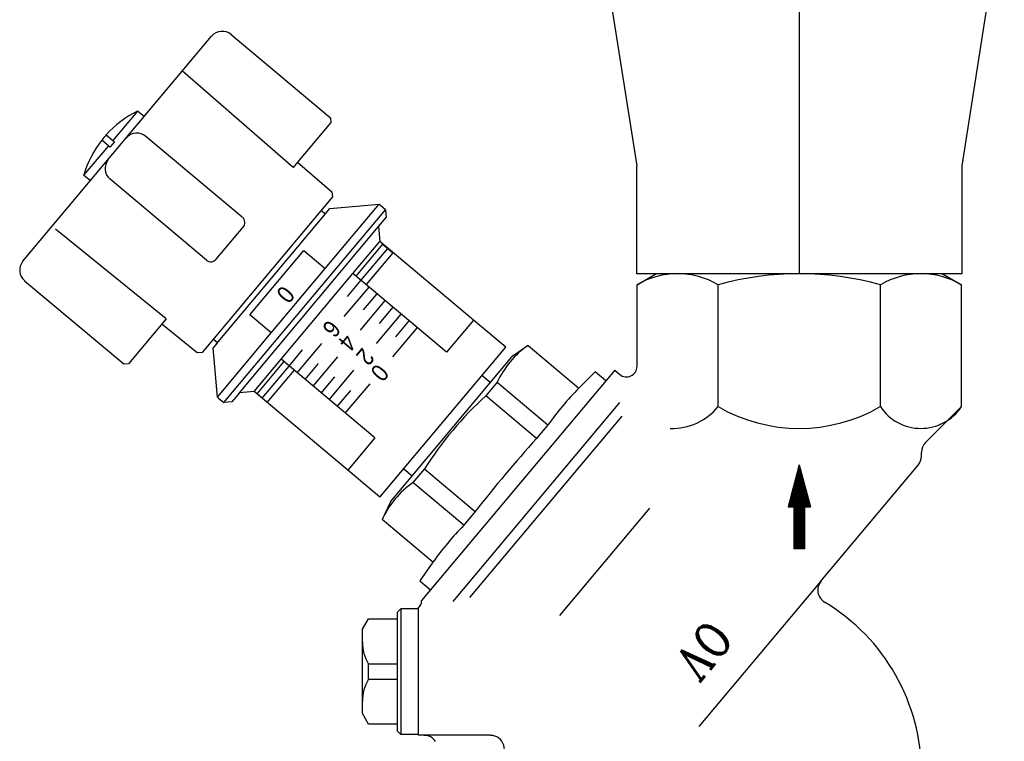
# Model space of a CAD drawing. Extents: x -7228 to 74941, y -112898 to 85621.
# Tile 621 of 635: x 53315 to 53333, y 84029 to 84042. Entities that reach past the tile are written whole.
import ezdxf
from ezdxf.enums import TextEntityAlignment as Align

# ---------------------------------------------------------------- set-up
doc = ezdxf.new("R2010")
doc.units = 0
doc.layers.add('Ins-co', color=2, linetype='CONTINUOUS')
doc.layers.add('Ins-wod', color=4, linetype='CONTINUOUS')
doc.styles.add('COMPLEX', font='complex')
doc.styles.add('CP_ATTR', font='ROMANS.SHX')

# ---------------------------------------------------------------- blocks, each defined once
blk = doc.blocks.new('_jgsjhjfhhfdf')
at = {"layer": 'Ins-wod'}
for p, q in [((-72.266, -212.38), (-71.476, -217.38)), ((-68.461, -212.38), (-68.461, -217.38)), ((-64.656, -212.38), (-65.446, -217.38)), ((-82.866, -219.149), (-79.364, -214.976)), ((-78.999, -214.944), (-77.161, -216.487)), ((-77.851, -217.41), (-79.907, -215.623)), ((-80.739, -216.363), (-81.197, -216.909)), ((-80.615, -216.467), (-80.739, -216.363)), ((-77.161, -216.487), (-77.153, -216.578)), ((-77.153, -216.578), (-77.768, -217.311)), ((-81.321, -216.805), (-81.197, -216.909)), ((-78.795, -218.333), (-80.583, -216.832)), ((-81.281, -217.008), (-81.739, -217.555)), ((-81.281, -217.008), (-81.404, -216.905)), ((-81.251, -217.033), (-81.281, -217.008)), ((-81.168, -216.934), (-81.251, -217.033)), ((-81.197, -216.909), (-81.168, -216.934)), ((-77.768, -217.311), (-77.851, -217.41)), ((-77.768, -217.311), (-77.132, -217.864)), ((-71.476, -219.38), (-71.476, -217.38)), ((-68.461, -217.38), (-68.461, -219.38)), ((-65.446, -217.38), (-65.446, -219.38)), ((-81.615, -217.659), (-81.739, -217.555)), ((-79.462, -219.128), (-81.25, -217.627)), ((-77.124, -217.956), (-79.542, -220.838)), ((-77.132, -217.864), (-77.124, -217.956)), ((-77.257, -219.285), (-76.256, -218.092)), ((-77.17, -218.172), (-76.256, -218.092)), ((-76.256, -218.092), (-76.236, -218.109)), ((-76.137, -218.192), (-76.236, -218.109)), ((-79.275, -220.681), (-77.253, -218.272)), ((-79.138, -221.769), (-76.137, -218.192)), ((-77.333, -218.205), (-77.253, -218.272)), ((-77.253, -218.272), (-77.17, -218.172)), ((-76.137, -218.192), (-76.124, -218.339)), ((-79.279, -219.112), (-78.779, -218.515)), ((-78.85, -221.587), (-76.266, -218.507)), ((-76.266, -218.507), (-76.124, -218.339)), ((-76.266, -218.507), (-76.242, -218.781)), ((-80.206, -220.217), (-82.262, -218.551)), ((-76.742, -219.378), (-76.242, -218.781)), ((-76.192, -218.832), (-76.688, -219.423)), ((-74.503, -220.24), (-76.242, -218.781)), ((-76.192, -218.832), (-76.097, -218.912)), ((-78.655, -220.143), (-77.654, -218.951)), ((-77.654, -218.951), (-77.257, -219.285)), ((-76.593, -219.503), (-76.097, -218.912)), ((-76.003, -218.991), (-76.499, -219.582)), ((-76.097, -218.912), (-76.003, -218.991)), ((-78.257, -220.477), (-77.257, -219.285)), ((-78.076, -220.967), (-76.742, -219.378)), ((-75.55, -220.378), (-76.742, -219.378)), ((-65.446, -219.38), (-71.476, -219.38)), ((-71.471, -219.583), (-71.12, -219.38)), ((-65.802, -219.38), (-71.12, -219.38)), ((-65.802, -219.38), (-65.451, -219.583)), ((-80.996, -221.057), (-82.834, -219.515)), ((-76.843, -219.801), (-76.593, -219.503)), ((-71.471, -219.583), (-71.471, -219.583)), ((-71.471, -221.098), (-71.471, -219.583)), ((-69.966, -221.845), (-69.966, -219.583)), ((-66.956, -219.583), (-66.956, -221.845)), ((-65.451, -221.845), (-65.451, -219.583)), ((-76.903, -220.174), (-76.444, -219.628)), ((-76.545, -220.051), (-76.295, -219.753)), ((-76.605, -220.424), (-76.146, -219.878)), ((-78.257, -220.477), (-78.655, -220.143)), ((-76.307, -220.674), (-75.848, -220.128)), ((-76.247, -220.301), (-75.997, -220.003)), ((-80.206, -220.217), (-80.904, -221.049)), ((-79.634, -220.847), (-80.289, -220.316)), ((-75.949, -220.551), (-75.699, -220.253)), ((-74.503, -220.24), (-75.004, -220.837)), ((-73.907, -220.741), (-74.503, -220.24)), ((-79.258, -221.669), (-78.257, -220.477)), ((-75.55, -220.378), (-76.009, -220.924)), ((-75.004, -220.837), (-75.55, -220.378)), ((-79.275, -220.681), (-79.337, -220.755)), ((-79.334, -220.589), (-79.254, -220.656)), ((-79.254, -220.656), (-79.275, -220.681)), ((-77.778, -221.217), (-77.32, -220.671)), ((-73.492, -220.708), (-73.789, -220.916)), ((-73.492, -220.708), (-72.549, -221.499)), ((-79.542, -220.838), (-79.634, -220.847)), ((-79.258, -221.669), (-79.337, -220.755)), ((-77.927, -221.092), (-77.677, -220.794)), ((-76.242, -223.523), (-73.907, -220.741)), ((-80.904, -221.049), (-80.996, -221.057)), ((-78.576, -221.563), (-78.076, -220.967)), ((-78.522, -221.609), (-78.022, -221.013)), ((-76.337, -222.426), (-78.076, -220.967)), ((-77.629, -221.342), (-77.379, -221.044)), ((-77.48, -221.467), (-77.022, -220.921)), ((-76.048, -223.608), (-73.789, -220.916)), ((-78.427, -221.688), (-77.927, -221.092)), ((-78.333, -221.768), (-77.833, -221.172)), ((-77.182, -221.718), (-76.723, -221.171)), ((-71.885, -221.168), (-75.469, -225.44)), ((-72.25, -221.2), (-72.549, -221.499)), ((-72.051, -221.367), (-72.25, -221.2)), ((-71.885, -221.168), (-71.791, -221.247)), ((-77.331, -221.593), (-77.081, -221.294)), ((-76.884, -221.968), (-76.425, -221.421)), ((-74.194, -221.398), (-74.349, -221.267)), ((-74.066, -221.392), (-74.278, -221.645)), ((-74.066, -221.392), (-73.123, -222.183)), ((-78.85, -221.587), (-78.992, -221.756)), ((-78.576, -221.563), (-78.85, -221.587)), ((-76.838, -223.022), (-78.576, -221.563)), ((-78.427, -221.688), (-78.522, -221.609)), ((-77.033, -221.843), (-76.783, -221.545)), ((-79.238, -221.686), (-79.258, -221.669)), ((-79.238, -221.686), (-79.138, -221.769)), ((-78.992, -221.756), (-79.138, -221.769)), ((-78.333, -221.768), (-78.427, -221.688)), ((-71.795, -221.767), (-74.891, -225.457)), ((-73.335, -222.436), (-74.278, -221.645)), ((-66.115, -222.509), (-65.451, -221.845)), ((-71.753, -222.02), (-74.577, -225.385)), ((-73.123, -222.183), (-73.335, -222.436)), ((-76.337, -222.426), (-76.838, -223.022)), ((-66.191, -222.763), (-66.191, -222.693)), ((-76.242, -223.523), (-76.838, -223.022)), ((-75.8, -222.996), (-75.644, -223.126)), ((-75.415, -223), (-75.628, -223.253)), ((-75.415, -223), (-74.472, -223.791)), ((-68.461, -222.924), (-68.669, -223.702)), ((-68.529, -223.178), (-68.422, -223.071)), ((-68.522, -223.153), (-68.425, -223.056)), ((-68.516, -223.128), (-68.429, -223.042)), ((-68.509, -223.103), (-68.433, -223.027)), ((-68.502, -223.078), (-68.437, -223.013)), ((-68.495, -223.053), (-68.441, -222.998)), ((-68.489, -223.028), (-68.445, -222.984)), ((-68.482, -223.003), (-68.449, -222.97)), ((-68.475, -222.978), (-68.453, -222.955)), ((-68.469, -222.953), (-68.456, -222.941)), ((-68.462, -222.928), (-68.46, -222.926)), ((-68.461, -222.924), (-68.252, -223.702)), ((-68.057, -225.08), (-66.252, -222.93)), ((-74.685, -224.044), (-75.628, -223.253)), ((-68.616, -223.504), (-68.371, -223.259)), ((-68.61, -223.479), (-68.375, -223.244)), ((-68.603, -223.454), (-68.379, -223.23)), ((-68.596, -223.429), (-68.383, -223.215)), ((-68.589, -223.404), (-68.387, -223.201)), ((-68.583, -223.379), (-68.391, -223.187)), ((-68.576, -223.354), (-68.394, -223.172)), ((-68.569, -223.329), (-68.398, -223.158)), ((-68.563, -223.304), (-68.402, -223.143)), ((-68.556, -223.278), (-68.406, -223.129)), ((-68.549, -223.253), (-68.41, -223.114)), ((-68.542, -223.228), (-68.414, -223.1)), ((-68.536, -223.203), (-68.418, -223.085)), ((-68.668, -223.702), (-68.34, -223.375)), ((-68.663, -223.679), (-68.344, -223.36)), ((-68.657, -223.654), (-68.348, -223.346)), ((-68.65, -223.629), (-68.352, -223.331)), ((-68.649, -223.702), (-68.336, -223.389)), ((-68.643, -223.604), (-68.356, -223.317)), ((-68.636, -223.579), (-68.36, -223.302)), ((-68.631, -223.702), (-68.332, -223.404)), ((-68.63, -223.554), (-68.363, -223.288)), ((-68.623, -223.529), (-68.367, -223.273)), ((-68.613, -223.702), (-68.329, -223.418)), ((-68.594, -223.702), (-68.325, -223.432)), ((-68.576, -223.702), (-68.321, -223.447)), ((-76.048, -223.608), (-76.202, -223.937)), ((-68.558, -223.703), (-68.317, -223.461)), ((-68.558, -223.721), (-68.313, -223.476)), ((-68.558, -223.739), (-68.309, -223.49)), ((-68.558, -223.758), (-68.305, -223.505)), ((-68.558, -223.776), (-68.301, -223.519)), ((-68.558, -223.794), (-68.298, -223.534)), ((-68.558, -223.813), (-68.294, -223.548)), ((-68.558, -223.831), (-68.29, -223.563)), ((-68.558, -223.849), (-68.286, -223.577)), ((-68.558, -223.868), (-68.282, -223.592)), ((-68.558, -223.886), (-68.278, -223.606)), ((-68.356, -223.702), (-68.274, -223.62)), ((-74.472, -223.791), (-74.685, -224.044)), ((-71.237, -223.725), (-72.908, -225.717)), ((-68.669, -223.702), (-68.558, -223.702)), ((-68.558, -223.702), (-68.558, -224.48)), ((-68.558, -223.904), (-68.364, -223.71)), ((-68.558, -223.923), (-68.364, -223.728)), ((-68.558, -223.941), (-68.364, -223.747)), ((-68.558, -223.959), (-68.364, -223.765)), ((-68.558, -223.978), (-68.364, -223.783)), ((-68.558, -223.996), (-68.364, -223.802)), ((-68.364, -223.702), (-68.252, -223.702)), ((-68.364, -223.702), (-68.364, -224.48)), ((-68.338, -223.702), (-68.27, -223.635)), ((-68.319, -223.702), (-68.267, -223.649)), ((-68.301, -223.702), (-68.263, -223.664)), ((-68.283, -223.702), (-68.259, -223.678)), ((-68.264, -223.702), (-68.255, -223.693)), ((-75.259, -224.728), (-76.202, -223.937)), ((-68.558, -224.014), (-68.364, -223.82)), ((-68.558, -224.033), (-68.364, -223.838)), ((-68.558, -224.051), (-68.364, -223.857)), ((-68.558, -224.069), (-68.364, -223.875)), ((-68.558, -224.088), (-68.364, -223.893)), ((-68.558, -224.106), (-68.364, -223.912)), ((-68.558, -224.124), (-68.364, -223.93)), ((-68.558, -224.143), (-68.364, -223.948)), ((-68.558, -224.161), (-68.364, -223.967)), ((-68.558, -224.18), (-68.364, -223.985)), ((-68.558, -224.198), (-68.364, -224.003)), ((-68.558, -224.216), (-68.364, -224.022)), ((-68.558, -224.235), (-68.364, -224.04)), ((-68.558, -224.253), (-68.364, -224.058)), ((-68.558, -224.271), (-68.364, -224.077)), ((-68.558, -224.29), (-68.364, -224.095)), ((-68.558, -224.308), (-68.364, -224.113)), ((-68.558, -224.326), (-68.364, -224.132)), ((-68.558, -224.345), (-68.364, -224.15)), ((-68.558, -224.363), (-68.364, -224.168)), ((-68.558, -224.381), (-68.364, -224.187)), ((-68.558, -224.4), (-68.364, -224.205)), ((-68.558, -224.418), (-68.364, -224.223)), ((-68.558, -224.436), (-68.364, -224.242)), ((-68.558, -224.455), (-68.364, -224.26)), ((-68.558, -224.473), (-68.364, -224.278)), ((-68.547, -224.48), (-68.364, -224.297)), ((-68.529, -224.48), (-68.364, -224.315)), ((-68.511, -224.48), (-68.364, -224.333)), ((-68.492, -224.48), (-68.364, -224.352)), ((-68.364, -224.48), (-68.558, -224.48)), ((-68.474, -224.48), (-68.364, -224.37)), ((-68.456, -224.48), (-68.364, -224.388)), ((-68.437, -224.48), (-68.364, -224.407)), ((-68.419, -224.48), (-68.364, -224.425)), ((-68.4, -224.48), (-68.364, -224.444)), ((-68.382, -224.48), (-68.364, -224.462)), ((-68.364, -224.48), (-68.364, -224.48)), ((-75.259, -224.728), (-75.501, -225.075)), ((-75.501, -225.075), (-75.303, -225.242)), ((-68.057, -225.08), (-70.321, -227.779)), ((-75.469, -225.44), (-75.469, -225.444)), ((-75.854, -225.592), (-75.918, -225.657)), ((-75.854, -225.592), (-75.918, -225.657)), ((-75.854, -225.592), (-75.854, -227.926)), ((-75.529, -225.592), (-75.854, -225.592)), ((-75.529, -225.592), (-75.854, -225.592)), ((-75.854, -225.592), (-75.854, -227.926)), ((-75.529, -225.57), (-75.529, -227.94)), ((-76.567, -225.973), (-76.455, -225.778)), ((-75.918, -225.786), (-76.455, -225.786)), ((-75.918, -227.862), (-75.918, -225.657)), ((-76.567, -227.537), (-76.567, -225.973)), ((-76.455, -226.897), (-76.455, -226.622)), ((-76.455, -226.897), (-76.455, -226.622)), ((-75.918, -226.622), (-76.455, -226.622)), ((-76.455, -226.897), (-75.918, -226.897)), ((-76.455, -227.732), (-76.567, -227.537)), ((-75.918, -227.732), (-76.455, -227.732)), ((-75.918, -227.732), (-76.455, -227.732)), ((-75.854, -227.926), (-75.918, -227.862)), ((-75.854, -227.926), (-75.918, -227.862)), ((-75.529, -227.926), (-75.854, -227.926)), ((-75.529, -227.926), (-75.854, -227.926)), ((-74.19, -227.94), (-75.529, -227.94))]:
    blk.add_line(p, q, dxfattribs=at)
for centre, radius, start, end in [((-79.166, -215.143), 0.259, 50, 140), ((-79.873, -218.105), 1.945, 116.4218, 138.0898), ((-79.873, -218.105), 1.945, 138.0898, 141.9102), ((-80.75, -217.031), 0.259, 50, 140), ((-79.873, -218.105), 1.945, 141.9102, 163.5782), ((-81.083, -217.428), 0.259, 140, 230), ((-78.878, -218.432), 0.13, 320, 50), ((-82.667, -219.316), 0.259, 140, 230), ((-79.378, -219.028), 0.13, 230, 320), ((-70.719, -220.877), 1.497, 59.8236, 120.1764), ((-68.461, -225.065), 5.684, 74.6456, 105.3544), ((-66.203, -220.877), 1.497, 59.8236, 120.1764), ((-72.503, -222.121), 1.725, 125, 155), ((-71.666, -221.098), 0.195, 230, 0), ((-68.37, -225.589), 5.847, 135.6204, 144.3796), ((-69.773, -226.58), 6.682, 132.3944, 147.6056), ((-70.816, -221.152), 1.096, 267.9772, 320.8428), ((-68.461, -219.238), 3.01, 240, 300), ((-66.203, -221.344), 0.904, 213.6264, 326.3736), ((-56.308, -237.878), 22.986, 137.795, 142.205), ((-65.932, -222.693), 0.259, 135, 180), ((-66.451, -222.763), 0.259, 320, 0), ((-74.638, -224.666), 1.725, 125, 155), ((-70.505, -228.134), 5.847, 135.6204, 144.3796), ((-67.858, -225.247), 0.259, 140, 239.129), ((-75.631, -225.444), 0.162, 309.0364, 0), ((-69.888, -228.643), 3.696, 0, 59.129), ((-75.735, -226.204), 0.832, 180, 210.1101), ((-75.735, -227.314), 0.832, 149.8899, 180), ((-75.735, -227.314), 0.832, 149.8899, 180), ((-75.735, -227.314), 0.832, 149.8899, 180), ((-75.421, -228.2), 0.259, 35, 90), ((-74.19, -228.2), 0.259, 305, 90)]:
    blk.add_arc(centre, radius, start, end, dxfattribs=at)
at = {"layer": 'Ins-wod', "width": 0.9}
for s, p in [('0', (-78.046, -219.579)), ('6', (-77.191, -220.215)), ('4', (-76.898, -220.471)), ('2', (-76.565, -220.734)), ('0', (-76.299, -221.031))]:
    blk.add_text(s, height=0.324, rotation=230, dxfattribs=at).set_placement(p)
at = {"layer": 'Ins-wod', "style": 'COMPLEX', "width": 0.9}
blk.add_text('OV', height=0.6485, rotation=230, dxfattribs=at).set_placement((-70.146, -225.752))
at = {"layer": 'Ins-wod', "style": 'CP_ATTR', "flags": 9}
for tag, p, height, rotation, width in [('PRODUCT-TYPE', (-15.448, -4.462), 0.000337, 180, 48.619691), ('PRODUCER', (-15.448, -4.462), 0.000337, 180, 48.619691), ('ARTICLE', (-15.448, -4.462), 0.000337, 180, 48.619691), ('OTHER', (-15.448, -4.462), 0.000337, 180, 48.619691), ('FLOW', (-15.448, -4.462), 0.000337, 180, 48.619691), ('NAME', (-15.448, -4.462), 0.000337, 180, 48.619691), ('OTHER', (-6.195, -13.707), 0.000337, 270, 1.595002), ('FLOW', (-6.195, -13.707), 0.000337, 270, 1.595002), ('ARTICLE', (-6.195, -13.707), 0.000337, 270, 1.595002), ('PRODUCT-TYPE', (-6.195, -13.707), 0.000337, 270, 1.595002), ('PRODUCER', (-6.195, -13.707), 0.000337, 270, 1.595002), ('NAME', (-6.195, -13.707), 0.000337, 270, 1.595002), ('PRODUCT-TYPE', (-6.195, -110.174), 0.000337, 90, 24.508066), ('PRODUCER', (-6.195, -110.174), 0.000337, 90, 24.508066), ('ARTICLE', (-6.195, -110.174), 0.000337, 90, 24.508066), ('OTHER', (-6.195, -110.174), 0.000337, 90, 24.508066), ('FLOW', (-6.195, -110.174), 0.000337, 90, 24.508066), ('NAME', (-6.195, -110.174), 0.000337, 90, 24.508066), ('OTHER', (-30.827, -162.987), 0.000761, 270, 7.892014), ('FLOW', (-30.827, -162.987), 0.000761, 270, 7.892014), ('ARTICLE', (-30.827, -162.987), 0.000761, 270, 7.892014), ('PRODUCT-TYPE', (-30.827, -162.987), 0.000761, 270, 7.892014), ('PRODUCER', (-30.827, -162.987), 0.000761, 270, 7.892014), ('NAME', (-30.827, -162.987), 0.000761, 270, 7.892014), ('PRODUCT-TYPE', (-68.461, -170.623), 0.000761, 90, 0.969593), ('PRODUCER', (-68.461, -170.623), 0.000761, 90, 0.969593), ('ARTICLE', (-68.461, -170.623), 0.000761, 90, 0.969593), ('OTHER', (-68.461, -170.623), 0.000761, 90, 0.969593), ('FLOW', (-68.461, -170.623), 0.000761, 90, 0.969593), ('NAME', (-68.461, -170.623), 0.000761, 90, 0.969593), ('PRODUCT-TYPE', (-68.461, -210.38), 0.000761, 90, 0.969593), ('PRODUCER', (-68.461, -210.38), 0.000761, 90, 0.969593), ('OTHER', (-68.461, -210.38), 0.000761, 90, 0.969593), ('ARTICLE', (-68.461, -210.38), 0.000761, 90, 0.969593), ('FLOW', (-68.461, -210.38), 0.000761, 90, 0.969593), ('NAME', (-68.461, -210.38), 0.000761, 90, 0.969593), ('PRODUCT-TYPE', (-34.846, -236.789), 0.000761, 90, 0.623389), ('PRODUCER', (-34.846, -236.789), 0.000761, 90, 0.623389), ('ARTICLE', (-34.846, -236.789), 0.000761, 90, 0.623389), ('OTHER', (-34.846, -236.789), 0.000761, 90, 0.623389), ('FLOW', (-34.846, -236.789), 0.000761, 90, 0.623389), ('NAME', (-34.846, -236.789), 0.000761, 90, 0.623389), ('OTHER', (-68.461, -241.026), 0.0001, 90, 1), ('FLOW', (-68.461, -241.026), 0.0001, 90, 1), ('ARTICLE', (-68.461, -241.026), 0.0001, 90, 1), ('PRODUCT-TYPE', (-68.461, -241.026), 0.0001, 90, 1), ('PRODUCER', (-68.461, -241.026), 0.0001, 90, 1), ('NAME', (-68.461, -241.026), 0.0001, 90, 1), ('PRODUCT-TYPE', (-68.461, -251.026), 0.000761, 90, 1.31406), ('PRODUCER', (-68.461, -251.026), 0.000761, 90, 1.31406), ('OTHER', (-68.461, -251.026), 0.000761, 90, 1.31406), ('ARTICLE', (-68.461, -251.026), 0.000761, 90, 1.31406), ('FLOW', (-68.461, -251.026), 0.000761, 90, 1.31406), ('NAME', (-68.461, -251.026), 0.000761, 90, 1.31406), ('OTHER', (-68.461, -251.026), 0.000761, 270, 1.708279), ('FLOW', (-68.461, -251.026), 0.000761, 270, 1.708279), ('ARTICLE', (-68.461, -251.026), 0.000761, 270, 1.708279), ('PRODUCT-TYPE', (-68.461, -251.026), 0.000761, 270, 1.708279), ('PRODUCER', (-68.461, -251.026), 0.000761, 270, 1.708279), ('NAME', (-68.461, -251.026), 0.000761, 270, 1.708279), ('PRODUCT-TYPE', (-280.439, -283.668), 0.000603, 180, 18.176861), ('PRODUCER', (-280.439, -283.668), 0.000603, 180, 18.176861), ('ARTICLE', (-280.439, -283.668), 0.000603, 180, 18.176861), ('OTHER', (-280.439, -283.668), 0.000603, 180, 18.176861), ('FLOW', (-280.439, -283.668), 0.000603, 180, 18.176861), ('NAME', (-280.439, -283.668), 0.000603, 180, 18.176861), ('PRODUCT-TYPE', (-66.727, -319.595), 0.000603, 90, 5.550504), ('PRODUCER', (-66.727, -319.595), 0.000603, 90, 5.550504), ('ARTICLE', (-66.727, -319.595), 0.000603, 90, 5.550504), ('OTHER', (-66.727, -319.595), 0.000603, 90, 5.550504), ('FLOW', (-66.727, -319.595), 0.000603, 90, 5.550504), ('NAME', (-66.727, -319.595), 0.000603, 90, 5.550504), ('PRODUCT-TYPE', (-10.994, -321.625), 0.0001, 90, 1), ('OTHER', (-10.994, -321.625), 0.0001, 90, 1), ('FLOW', (-10.994, -321.625), 0.0001, 90, 1), ('ARTICLE', (-10.994, -321.625), 0.0001, 90, 1), ('PRODUCER', (-10.994, -321.625), 0.0001, 90, 1), ('NAME', (-10.994, -321.625), 0.0001, 90, 1), ('PRODUCT-TYPE', (-68.264, -323.307), 0.000603, 225, 3.259505), ('PRODUCER', (-68.264, -323.307), 0.000603, 225, 3.259505), ('ARTICLE', (-68.264, -323.307), 0.000603, 225, 3.259505), ('OTHER', (-68.264, -323.307), 0.000603, 225, 3.259505), ('FLOW', (-68.264, -323.307), 0.000603, 225, 3.259505), ('NAME', (-68.264, -323.307), 0.000603, 225, 3.259505), ('PRODUCT-TYPE', (-10.994, -324.584), 0.000603, 90, 0.490663), ('PRODUCER', (-10.994, -324.584), 0.000603, 90, 0.490663), ('OTHER', (-10.994, -324.584), 0.000603, 90, 0.490663), ('FLOW', (-10.994, -324.584), 0.000603, 90, 0.490663), ('ARTICLE', (-10.994, -324.584), 0.000603, 90, 0.490663), ('NAME', (-10.994, -324.584), 0.000603, 90, 0.490663), ('OTHER', (-68.106, -328.248), 0.000213, 270, 2.751934), ('FLOW', (-68.106, -328.248), 0.000213, 270, 2.751934), ('ARTICLE', (-68.106, -328.248), 0.000213, 270, 2.751934), ('PRODUCT-TYPE', (-68.106, -328.248), 0.000213, 270, 2.751934), ('PRODUCER', (-68.106, -328.248), 0.000213, 270, 2.751934), ('NAME', (-68.106, -328.248), 0.000213, 270, 2.751934), ('OTHER', (-10.994, -334.584), 0.000603, 270, 2.727353), ('FLOW', (-10.994, -334.584), 0.000603, 270, 2.727353), ('ARTICLE', (-10.994, -334.584), 0.000603, 270, 2.727353), ('PRODUCT-TYPE', (-10.994, -334.584), 0.000603, 270, 2.727353), ('PRODUCER', (-10.994, -334.584), 0.000603, 270, 2.727353), ('NAME', (-10.994, -334.584), 0.000603, 270, 2.727353), ('OTHER', (-68.106, -343.769), 0.000213, 270, 2.751934), ('FLOW', (-68.106, -343.769), 0.000213, 270, 2.751934), ('ARTICLE', (-68.106, -343.769), 0.000213, 270, 2.751934), ('PRODUCT-TYPE', (-68.106, -343.769), 0.000213, 270, 2.751934), ('PRODUCER', (-68.106, -343.769), 0.000213, 270, 2.751934), ('NAME', (-68.106, -343.769), 0.000213, 270, 2.751934), ('OTHER', (-10.994, -406.792), 0.0001, 270, 1), ('FLOW', (-10.994, -406.792), 0.0001, 270, 1), ('ARTICLE', (-10.994, -406.792), 0.0001, 270, 1), ('PRODUCT-TYPE', (-10.994, -406.792), 0.0001, 270, 1), ('PRODUCER', (-10.994, -406.792), 0.0001, 270, 1), ('NAME', (-10.994, -406.792), 0.0001, 270, 1), ('PRODUCT-TYPE', (-10.994, -428.147), 0.000603, 90, 17.159626), ('PRODUCT-TYPE', (-10.994, -428.147), 0.000603, 90, 15.082723), ('PRODUCER', (-10.994, -428.147), 0.000603, 90, 17.159626), ('PRODUCER', (-10.994, -428.147), 0.000603, 90, 15.082723), ('ARTICLE', (-10.994, -428.147), 0.000603, 90, 17.159626), ('ARTICLE', (-10.994, -428.147), 0.000603, 90, 15.082723), ('OTHER', (-10.994, -428.147), 0.000603, 90, 17.159626), ('OTHER', (-10.994, -428.147), 0.000603, 90, 15.082723), ('FLOW', (-10.994, -428.147), 0.000603, 90, 17.159626), ('NAME', (-10.994, -428.147), 0.000603, 90, 17.159626), ('NAME', (-10.994, -428.147), 0.000603, 90, 15.082723), ('FLOW', (-10.994, -428.147), 0.000603, 90, 15.082723), ('PRODUCT-TYPE', (-216.102, -610.33), 0.000603, 90, 18.979779), ('PRODUCER', (-216.102, -610.33), 0.000603, 90, 18.979779), ('ARTICLE', (-216.102, -610.33), 0.000603, 90, 18.979779), ('OTHER', (-216.102, -610.33), 0.000603, 90, 18.979779), ('NAME', (-216.102, -610.33), 0.000603, 90, 18.979779), ('FLOW', (-216.102, -610.33), 0.000603, 90, 18.979779), ('PRODUCT-TYPE', (-225.347, -619.575), 0.000603, 180, 25.057534), ('PRODUCER', (-225.347, -619.575), 0.000603, 180, 25.057534), ('ARTICLE', (-225.347, -619.575), 0.000603, 180, 25.057534), ('OTHER', (-225.347, -619.575), 0.000603, 180, 25.057534), ('FLOW', (-225.347, -619.575), 0.000603, 180, 25.057534), ('NAME', (-225.347, -619.575), 0.000603, 180, 25.057534)]:
    blk.add_attdef(tag, p, '', height=height, rotation=rotation, dxfattribs=dict(at, width=width))
at = {"layer": 'Ins-wod', "style": 'CP_ATTR', "text_generation_flag": 4, "width": 1, "flags": 9}
for tag in ['OTHER', 'FLOW', 'ARTICLE', 'PRODUCT-TYPE', 'PRODUCER', 'NAME']:
    blk.add_attdef(tag, (-15.44, -4.462), '', height=0.0001, dxfattribs=at)
at = {"layer": 'Ins-wod', "style": 'CP_ATTR', "text_generation_flag": 4, "flags": 9}
for tag, p, height, rotation, width in [('OTHER', (-188.541, -13.707), 0.0001, 90, 1), ('ARTICLE', (-188.541, -13.707), 0.0001, 90, 1), ('PRODUCT-TYPE', (-188.541, -13.707), 0.0001, 90, 1), ('PRODUCER', (-188.541, -13.707), 0.0001, 90, 1), ('FLOW', (-188.541, -13.707), 0.0001, 90, 1), ('NAME', (-188.541, -13.707), 0.0001, 90, 1), ('OTHER', (-68.461, -146.866), 0.000761, 270, 0.969593), ('FLOW', (-68.461, -146.866), 0.000761, 270, 0.969593), ('ARTICLE', (-68.461, -146.866), 0.000761, 270, 0.969593), ('PRODUCT-TYPE', (-68.461, -146.866), 0.000761, 270, 0.969593), ('PRODUCER', (-68.461, -146.866), 0.000761, 270, 0.969593), ('NAME', (-68.461, -146.866), 0.000761, 270, 0.969593), ('ARTICLE', (-68.461, -146.866), 0.0001, 90, 1), ('PRODUCT-TYPE', (-68.461, -146.866), 0.0001, 90, 1), ('PRODUCER', (-68.461, -146.866), 0.0001, 90, 1), ('OTHER', (-68.461, -146.866), 0.0001, 90, 1), ('FLOW', (-68.461, -146.866), 0.0001, 90, 1), ('NAME', (-68.461, -146.866), 0.0001, 90, 1), ('OTHER', (-30.827, -162.987), 0.0001, 90, 1), ('FLOW', (-30.827, -162.987), 0.0001, 90, 1), ('ARTICLE', (-30.827, -162.987), 0.0001, 90, 1), ('PRODUCT-TYPE', (-30.827, -162.987), 0.0001, 90, 1), ('PRODUCER', (-30.827, -162.987), 0.0001, 90, 1), ('NAME', (-30.827, -162.987), 0.0001, 90, 1), ('OTHER', (-68.461, -186.623), 0.000761, 270, 0.969593), ('FLOW', (-68.461, -186.623), 0.000761, 270, 0.969593), ('ARTICLE', (-68.461, -186.623), 0.000761, 270, 0.969593), ('PRODUCT-TYPE', (-68.461, -186.623), 0.000761, 270, 0.969593), ('PRODUCER', (-68.461, -186.623), 0.000761, 270, 0.969593), ('NAME', (-68.461, -186.623), 0.000761, 270, 0.969593), ('OTHER', (-68.461, -210.38), 0.0001, 270, 1), ('FLOW', (-68.461, -210.38), 0.0001, 270, 1), ('ARTICLE', (-68.461, -210.38), 0.0001, 270, 1), ('PRODUCT-TYPE', (-68.461, -210.38), 0.0001, 270, 1), ('PRODUCER', (-68.461, -210.38), 0.0001, 270, 1), ('NAME', (-68.461, -210.38), 0.0001, 270, 1), ('OTHER', (-34.846, -232.045), 0.0001, 90, 1), ('ARTICLE', (-34.846, -232.045), 0.0001, 90, 1), ('PRODUCT-TYPE', (-34.846, -232.045), 0.0001, 90, 1), ('PRODUCER', (-34.846, -232.045), 0.0001, 90, 1), ('FLOW', (-34.846, -232.045), 0.0001, 90, 1), ('NAME', (-34.846, -232.045), 0.0001, 90, 1), ('OTHER', (-390.045, -283.668), 0.0001, 180, 1), ('ARTICLE', (-390.045, -283.668), 0.0001, 180, 1), ('PRODUCT-TYPE', (-390.045, -283.668), 0.0001, 180, 1), ('PRODUCER', (-390.045, -283.668), 0.0001, 180, 1), ('FLOW', (-390.045, -283.668), 0.0001, 180, 1), ('NAME', (-390.045, -283.668), 0.0001, 180, 1), ('OTHER', (-66.727, -319.595), 0.0001, 270, 1), ('FLOW', (-66.727, -319.595), 0.0001, 270, 1), ('ARTICLE', (-66.727, -319.595), 0.0001, 270, 1), ('PRODUCT-TYPE', (-66.727, -319.595), 0.0001, 270, 1), ('PRODUCER', (-66.727, -319.595), 0.0001, 270, 1), ('NAME', (-66.727, -319.595), 0.0001, 270, 1), ('OTHER', (-82.162, -337.205), 0.0001, 225, 1), ('FLOW', (-82.162, -337.205), 0.0001, 225, 1), ('ARTICLE', (-82.162, -337.205), 0.0001, 225, 1), ('PRODUCT-TYPE', (-82.162, -337.205), 0.0001, 225, 1), ('PRODUCER', (-82.162, -337.205), 0.0001, 225, 1), ('NAME', (-82.162, -337.205), 0.0001, 225, 1), ('PRODUCT-TYPE', (-10.994, -373.792), 0.0001, 90, 1), ('OTHER', (-10.994, -373.792), 0.0001, 90, 1), ('FLOW', (-10.994, -373.792), 0.0001, 90, 1), ('ARTICLE', (-10.994, -373.792), 0.0001, 90, 1), ('PRODUCER', (-10.994, -373.792), 0.0001, 90, 1), ('NAME', (-10.994, -373.792), 0.0001, 90, 1), ('NAME', (-272.911, -422.539), 0.0001, 310, 1), ('PRODUCER', (-272.911, -422.539), 0.0001, 310, 1), ('PRODUCT-TYPE', (-272.911, -422.539), 0.0001, 310, 1), ('ARTICLE', (-272.911, -422.539), 0.0001, 310, 1), ('FLOW', (-272.911, -422.539), 0.0001, 310, 1), ('OTHER', (-272.911, -422.539), 0.0001, 310, 1), ('PRODUCT-TYPE', (-376.444, -619.575), 0.0001, 180, 1), ('OTHER', (-376.444, -619.575), 0.0001, 180, 1), ('FLOW', (-376.444, -619.575), 0.0001, 180, 1), ('ARTICLE', (-376.444, -619.575), 0.0001, 180, 1), ('PRODUCER', (-376.444, -619.575), 0.0001, 180, 1), ('NAME', (-376.444, -619.575), 0.0001, 180, 1)]:
    blk.add_attdef(tag, p, '', height=height, rotation=rotation, dxfattribs=dict(at, width=width))
at = {"layer": 'Ins-wod', "style": 'CP_ATTR', "width": 1, "flags": 9}
for tag in ['OTHER', 'WEIGHT', 'VOLTAGE', 'POWER', 'FLOW', 'TEMPERATURE', 'PN', 'DN', 'CHARACTER', 'ORDER-NO', 'PRODUCT-TYPE', 'ARTICLE', 'PRODUCER', 'NUMBER', 'GROUP', 'NAME']:
    blk.add_attdef(tag, text='', height=0.00005, rotation=270, dxfattribs=at).set_placement((-6.198, -18.991), align=Align.MIDDLE_LEFT)
at = {"layer": 'Ins-wod', "style": 'CP_ATTR', "flags": 9}
for tag, p, height, width in [('ARTICLE', (-55.046, -133.451), 0.000761, 4.892514), ('OTHER', (-55.046, -133.451), 0.000761, 4.892514), ('NAME', (-55.046, -133.451), 0.000761, 4.892514), ('PRODUCER', (-55.046, -133.451), 0.000761, 4.892514), ('PRODUCT-TYPE', (-55.046, -133.451), 0.000761, 4.892514), ('FLOW', (-55.046, -133.451), 0.000761, 4.892514), ('OTHER', (-25.577, -157.737), 0.000761, 0.854973), ('FLOW', (-25.577, -157.737), 0.000761, 0.854973), ('ARTICLE', (-25.577, -157.737), 0.000761, 0.854973), ('PRODUCT-TYPE', (-25.577, -157.737), 0.000761, 0.854973), ('PRODUCER', (-25.577, -157.737), 0.000761, 0.854973), ('NAME', (-25.577, -157.737), 0.000761, 0.854973), ('OTHER', (-225.347, -619.575), 0.0001, 1), ('FLOW', (-225.347, -619.575), 0.0001, 1), ('ARTICLE', (-225.347, -619.575), 0.0001, 1), ('PRODUCT-TYPE', (-225.347, -619.575), 0.0001, 1), ('PRODUCER', (-225.347, -619.575), 0.0001, 1), ('NAME', (-225.347, -619.575), 0.0001, 1)]:
    blk.add_attdef(tag, p, '', height=height, dxfattribs=dict(at, width=width))
at = {"layer": 'Ins-wod', "style": 'CP_ATTR', "text_generation_flag": 4, "width": 1, "flags": 9}
for tag, rotation, p in [('FLOW', 270, (-68.455, -154.153)), ('TEMPERATURE', 270, (-68.454, -154.153)), ('CHARACTER', 270, (-68.455, -154.153)), ('NUMBER', 270, (-68.454, -154.153)), ('NAME', 270, (-68.455, -154.153)), ('OTHER', 270, (-68.455, -154.154)), ('WEIGHT', 270, (-68.455, -154.154)), ('VOLTAGE', 270, (-68.454, -154.154)), ('PN', 270, (-68.455, -154.154)), ('ARTICLE', 270, (-68.455, -154.154)), ('PRODUCER', 270, (-68.455, -154.154)), ('GROUP', 270, (-68.454, -154.154)), ('ORDER-NO', 270, (-68.454, -154.153)), ('PRODUCT-TYPE', 270, (-68.454, -154.153)), ('POWER', 270, (-68.454, -154.154)), ('DN', 270, (-68.454, -154.154)), ('OTHER', 270, (-68.455, -193.911)), ('WEIGHT', 270, (-68.455, -193.911)), ('VOLTAGE', 270, (-68.454, -193.911)), ('FLOW', 270, (-68.455, -193.911)), ('TEMPERATURE', 270, (-68.454, -193.911)), ('PN', 270, (-68.455, -193.911)), ('CHARACTER', 270, (-68.455, -193.911)), ('ARTICLE', 270, (-68.455, -193.911)), ('PRODUCER', 270, (-68.455, -193.911)), ('NUMBER', 270, (-68.454, -193.911)), ('GROUP', 270, (-68.454, -193.911)), ('NAME', 270, (-68.455, -193.911)), ('POWER', 270, (-68.454, -193.911)), ('DN', 270, (-68.454, -193.911)), ('ORDER-NO', 270, (-68.454, -193.911)), ('PRODUCT-TYPE', 270, (-68.454, -193.911)), ('OTHER', 180, (-292.519, -283.673)), ('WEIGHT', 180, (-292.52, -283.673)), ('VOLTAGE', 180, (-292.52, -283.673)), ('POWER', 180, (-292.52, -283.673)), ('TEMPERATURE', 180, (-292.519, -283.673)), ('DN', 180, (-292.52, -283.673)), ('CHARACTER', 180, (-292.519, -283.673)), ('ORDER-NO', 180, (-292.519, -283.673)), ('PRODUCT-TYPE', 180, (-292.519, -283.673)), ('ARTICLE', 180, (-292.52, -283.673)), ('PRODUCER', 180, (-292.519, -283.673)), ('GROUP', 180, (-292.52, -283.673)), ('FLOW', 180, (-292.519, -283.673)), ('PN', 180, (-292.519, -283.673)), ('NUMBER', 180, (-292.519, -283.673)), ('NAME', 180, (-292.519, -283.673)), ('OTHER', 270, (-10.988, -324.493)), ('WEIGHT', 270, (-10.988, -324.493)), ('VOLTAGE', 270, (-10.988, -324.493)), ('POWER', 270, (-10.988, -324.493)), ('FLOW', 270, (-10.988, -324.493)), ('TEMPERATURE', 270, (-10.988, -324.493)), ('PN', 270, (-10.988, -324.493)), ('CHARACTER', 270, (-10.988, -324.493)), ('ORDER-NO', 270, (-10.988, -324.493)), ('PRODUCT-TYPE', 270, (-10.988, -324.493)), ('ARTICLE', 270, (-10.988, -324.493)), ('PRODUCER', 270, (-10.988, -324.493)), ('NUMBER', 270, (-10.988, -324.493)), ('GROUP', 270, (-10.988, -324.493)), ('NAME', 270, (-10.988, -324.493)), ('DN', 270, (-10.988, -324.494)), ('OTHER', 270, (-10.99, -373.701)), ('WEIGHT', 270, (-10.99, -373.701)), ('VOLTAGE', 270, (-10.99, -373.701)), ('FLOW', 270, (-10.99, -373.701)), ('TEMPERATURE', 270, (-10.99, -373.701)), ('PN', 270, (-10.99, -373.701)), ('CHARACTER', 270, (-10.99, -373.701)), ('ORDER-NO', 270, (-10.99, -373.701)), ('PRODUCT-TYPE', 270, (-10.99, -373.701)), ('ARTICLE', 270, (-10.99, -373.701)), ('PRODUCER', 270, (-10.99, -373.701)), ('NUMBER', 270, (-10.99, -373.701)), ('NAME', 270, (-10.99, -373.701)), ('POWER', 270, (-10.99, -373.702)), ('DN', 270, (-10.99, -373.702)), ('GROUP', 270, (-10.99, -373.702))]:
    blk.add_attdef(tag, text='', height=0.00005, rotation=rotation, dxfattribs=at).set_placement(p, align=Align.MIDDLE_LEFT)
at = {"layer": 'Ins-wod', "style": 'CP_ATTR', "flags": 9}
for tag, rotation, p in [('OTHER', 90, (-68.455, -163.336)), ('WEIGHT', 90, (-68.455, -163.335)), ('VOLTAGE', 90, (-68.454, -163.335)), ('TEMPERATURE', 90, (-68.454, -163.336)), ('CHARACTER', 90, (-68.455, -163.336)), ('ARTICLE', 90, (-68.455, -163.335)), ('PRODUCER', 90, (-68.455, -163.336)), ('GROUP', 90, (-68.454, -163.335)), ('FLOW', 90, (-68.455, -163.336)), ('PN', 90, (-68.455, -163.336)), ('NUMBER', 90, (-68.454, -163.336)), ('NAME', 90, (-68.455, -163.336)), ('POWER', 90, (-68.454, -163.335)), ('DN', 90, (-68.454, -163.335)), ('ORDER-NO', 90, (-68.454, -163.336)), ('PRODUCT-TYPE', 90, (-68.454, -163.336)), ('WEIGHT', 90, (-68.455, -203.093)), ('VOLTAGE', 90, (-68.454, -203.093)), ('ARTICLE', 90, (-68.455, -203.093)), ('PRODUCER', 90, (-68.455, -203.093)), ('GROUP', 90, (-68.454, -203.093)), ('OTHER', 90, (-68.455, -203.093)), ('FLOW', 90, (-68.455, -203.093)), ('TEMPERATURE', 90, (-68.454, -203.093)), ('PN', 90, (-68.455, -203.093)), ('CHARACTER', 90, (-68.455, -203.093)), ('NUMBER', 90, (-68.454, -203.093)), ('NAME', 90, (-68.455, -203.093)), ('POWER', 90, (-68.454, -203.093)), ('DN', 90, (-68.454, -203.092)), ('ORDER-NO', 90, (-68.454, -203.093)), ('PRODUCT-TYPE', 90, (-68.454, -203.093)), ('OTHER', 90, (-10.989, -358.821)), ('WEIGHT', 90, (-10.989, -358.821)), ('VOLTAGE', 90, (-10.989, -358.821)), ('POWER', 90, (-10.989, -358.821)), ('FLOW', 90, (-10.989, -358.821)), ('TEMPERATURE', 90, (-10.989, -358.821)), ('PN', 90, (-10.989, -358.821)), ('DN', 90, (-10.989, -358.821)), ('CHARACTER', 90, (-10.989, -358.821)), ('ORDER-NO', 90, (-10.989, -358.821)), ('PRODUCT-TYPE', 90, (-10.989, -358.821)), ('ARTICLE', 90, (-10.989, -358.821)), ('PRODUCER', 90, (-10.989, -358.821)), ('NUMBER', 90, (-10.989, -358.821)), ('GROUP', 90, (-10.989, -358.821)), ('NAME', 90, (-10.989, -358.821)), ('OTHER', 90, (-10.99, -406.883)), ('WEIGHT', 90, (-10.99, -406.883)), ('VOLTAGE', 90, (-10.99, -406.883)), ('POWER', 90, (-10.99, -406.883)), ('FLOW', 90, (-10.99, -406.884)), ('TEMPERATURE', 90, (-10.99, -406.884)), ('PN', 90, (-10.99, -406.883)), ('DN', 90, (-10.99, -406.883)), ('CHARACTER', 90, (-10.99, -406.884)), ('ORDER-NO', 90, (-10.99, -406.884)), ('PRODUCT-TYPE', 90, (-10.99, -406.884)), ('ARTICLE', 90, (-10.99, -406.883)), ('PRODUCER', 90, (-10.99, -406.883)), ('NUMBER', 90, (-10.99, -406.884)), ('GROUP', 90, (-10.99, -406.883)), ('NAME', 90, (-10.99, -406.884)), ('OTHER', 39.7785, (-27.699, -444.522)), ('WEIGHT', 39.7785, (-27.699, -444.521)), ('VOLTAGE', 39.7785, (-27.699, -444.521)), ('POWER', 39.7785, (-27.699, -444.521)), ('TEMPERATURE', 39.7785, (-27.699, -444.522)), ('PN', 39.7785, (-27.699, -444.522)), ('DN', 39.7785, (-27.699, -444.521)), ('CHARACTER', 39.7785, (-27.699, -444.522)), ('ORDER-NO', 39.7785, (-27.699, -444.522)), ('PRODUCT-TYPE', 39.7785, (-27.699, -444.522)), ('ARTICLE', 39.7785, (-27.699, -444.521)), ('PRODUCER', 39.7785, (-27.699, -444.521)), ('GROUP', 39.7785, (-27.699, -444.521)), ('FLOW', 39.7785, (-27.699, -444.522)), ('NUMBER', 39.7785, (-27.699, -444.522)), ('NAME', 39.7785, (-27.699, -444.522)), ('OTHER', 92.8705, (-268.225, -458.633)), ('WEIGHT', 92.8705, (-268.225, -458.632)), ('VOLTAGE', 92.8705, (-268.225, -458.632)), ('POWER', 92.8705, (-268.225, -458.632)), ('TEMPERATURE', 92.8705, (-268.225, -458.633)), ('PN', 92.8705, (-268.225, -458.633)), ('DN', 92.8705, (-268.225, -458.632)), ('CHARACTER', 92.8705, (-268.225, -458.633)), ('ORDER-NO', 92.8705, (-268.225, -458.633)), ('PRODUCT-TYPE', 92.8705, (-268.225, -458.633)), ('ARTICLE', 92.8705, (-268.225, -458.632)), ('PRODUCER', 92.8705, (-268.225, -458.632)), ('NUMBER', 92.8705, (-268.225, -458.633)), ('GROUP', 92.8705, (-268.225, -458.632)), ('FLOW', 92.8705, (-268.225, -458.633)), ('NAME', 92.8705, (-268.225, -458.633)), ('WEIGHT', 39.7785, (-53.753, -466.214)), ('VOLTAGE', 39.7785, (-53.753, -466.214)), ('POWER', 39.7785, (-53.753, -466.214)), ('DN', 39.7785, (-53.753, -466.214)), ('ARTICLE', 39.7785, (-53.753, -466.214)), ('PRODUCER', 39.7785, (-53.753, -466.214)), ('GROUP', 39.7785, (-53.753, -466.214)), ('OTHER', 39.7785, (-53.753, -466.214)), ('FLOW', 39.7785, (-53.753, -466.214)), ('TEMPERATURE', 39.7785, (-53.753, -466.214)), ('PN', 39.7785, (-53.753, -466.214)), ('CHARACTER', 39.7785, (-53.753, -466.214)), ('ORDER-NO', 39.7785, (-53.753, -466.214)), ('PRODUCT-TYPE', 39.7785, (-53.753, -466.214)), ('NUMBER', 39.7785, (-53.753, -466.214)), ('NAME', 39.7785, (-53.753, -466.214)), ('NAME', 90, (-216.097, -517.257)), ('GROUP', 90, (-216.097, -517.257)), ('NUMBER', 90, (-216.097, -517.257)), ('PRODUCER', 90, (-216.097, -517.257)), ('ARTICLE', 90, (-216.097, -517.257)), ('PRODUCT-TYPE', 90, (-216.097, -517.257)), ('ORDER-NO', 90, (-216.097, -517.257)), ('CHARACTER', 90, (-216.097, -517.257)), ('DN', 90, (-216.097, -517.257)), ('PN', 90, (-216.097, -517.257)), ('TEMPERATURE', 90, (-216.097, -517.257)), ('FLOW', 90, (-216.097, -517.257)), ('POWER', 90, (-216.097, -517.257)), ('VOLTAGE', 90, (-216.097, -517.257)), ('WEIGHT', 90, (-216.097, -517.257)), ('OTHER', 90, (-216.097, -517.257)), ('GROUP', 90, (-216.096, -532.316)), ('PRODUCER', 90, (-216.096, -532.316)), ('ARTICLE', 90, (-216.096, -532.316)), ('PRODUCT-TYPE', 90, (-216.096, -532.316)), ('DN', 90, (-216.096, -532.315)), ('POWER', 90, (-216.096, -532.316)), ('VOLTAGE', 90, (-216.096, -532.316)), ('WEIGHT', 90, (-216.096, -532.316)), ('NAME', 90, (-216.096, -532.316)), ('NUMBER', 90, (-216.096, -532.316)), ('ORDER-NO', 90, (-216.096, -532.316)), ('CHARACTER', 90, (-216.096, -532.316)), ('PN', 90, (-216.096, -532.316)), ('TEMPERATURE', 90, (-216.096, -532.316)), ('FLOW', 90, (-216.096, -532.316)), ('OTHER', 90, (-216.096, -532.316)), ('OTHER', 65.3427, (-236.504, -547.705)), ('WEIGHT', 65.3427, (-236.504, -547.705)), ('VOLTAGE', 65.3427, (-236.504, -547.705)), ('POWER', 65.3427, (-236.504, -547.705)), ('FLOW', 65.3427, (-236.504, -547.705)), ('TEMPERATURE', 65.3427, (-236.504, -547.705)), ('PN', 65.3427, (-236.504, -547.705)), ('DN', 65.3427, (-236.504, -547.705)), ('CHARACTER', 65.3427, (-236.504, -547.705)), ('ORDER-NO', 65.3427, (-236.504, -547.705)), ('PRODUCT-TYPE', 65.3427, (-236.504, -547.705)), ('ARTICLE', 65.3427, (-236.504, -547.705)), ('PRODUCER', 65.3427, (-236.504, -547.705)), ('NUMBER', 65.3427, (-236.504, -547.705)), ('GROUP', 65.3427, (-236.504, -547.705)), ('NAME', 65.3427, (-236.504, -547.705))]:
    blk.add_attdef(tag, text='', height=0.00005, rotation=rotation, dxfattribs=at).set_placement(p, align=Align.MIDDLE_LEFT)
at = {"layer": 'Ins-wod', "linetype": 'ByBlock', "style": 'CP_ATTR', "flags": 9}
for tag, p, height, width in [('PRODUCT-TYPE', (-34.846, -264.026), 0.000761, 3.579097), ('PRODUCER', (-34.846, -264.026), 0.000761, 3.579097), ('ARTICLE', (-34.846, -264.026), 0.000761, 3.579097), ('OTHER', (-34.846, -264.026), 0.000761, 3.579097), ('FLOW', (-34.846, -264.026), 0.000761, 3.579097), ('NAME', (-34.846, -264.026), 0.000761, 3.579097), ('PRODUCT-TYPE', (-399.29, -274.423), 0.000603, 41.632556), ('PRODUCER', (-399.29, -274.423), 0.000603, 41.632556), ('ARTICLE', (-399.29, -274.423), 0.000603, 41.632556), ('OTHER', (-399.29, -274.423), 0.000603, 41.632556), ('FLOW', (-399.29, -274.423), 0.000603, 41.632556), ('NAME', (-399.29, -274.423), 0.000603, 41.632556)]:
    blk.add_attdef(tag, p, '', height=height, rotation=90, dxfattribs=dict(at, width=width))
at = {"layer": 'Ins-wod', "style": 'CP_ATTR', "flags": 9}
for tag, p, height, rotation, oblique, width in [('OTHER', (-271.047, -292.274), 0.0001, 95, 360, 1), ('FLOW', (-271.047, -292.274), 0.0001, 95, 360, 1), ('ARTICLE', (-271.047, -292.274), 0.0001, 95, 360, 1), ('PRODUCT-TYPE', (-271.047, -292.274), 0.0001, 95, 360, 1), ('PRODUCER', (-271.047, -292.274), 0.0001, 95, 360, 1), ('NAME', (-271.047, -292.274), 0.0001, 95, 360, 1), ('PRODUCT-TYPE', (-270.795, -295.151), 0.000603, 95, 0, 0.478976), ('ARTICLE', (-270.795, -295.151), 0.000603, 95, 0, 0.478976), ('PRODUCER', (-270.795, -295.151), 0.000603, 95, 0, 0.478976), ('OTHER', (-270.795, -295.151), 0.000603, 95, 0, 0.478976), ('FLOW', (-270.795, -295.151), 0.000603, 95, 0, 0.478976), ('NAME', (-270.795, -295.151), 0.000603, 95, 0, 0.478976), ('OTHER', (-270.133, -302.722), 0.0001, 95, 360, 1), ('ARTICLE', (-270.133, -302.722), 0.0001, 95, 360, 1), ('PRODUCT-TYPE', (-270.133, -302.722), 0.0001, 95, 360, 1), ('PRODUCER', (-270.133, -302.722), 0.0001, 95, 360, 1), ('FLOW', (-270.133, -302.722), 0.0001, 95, 360, 1), ('NAME', (-270.133, -302.722), 0.0001, 95, 360, 1), ('OTHER', (-272.911, -311.535), 0.0001, 50, 0, 1), ('FLOW', (-272.911, -311.535), 0.0001, 50, 0, 1), ('ARTICLE', (-272.911, -311.535), 0.0001, 50, 0, 1), ('PRODUCT-TYPE', (-272.911, -311.535), 0.0001, 50, 0, 1), ('PRODUCER', (-272.911, -311.535), 0.0001, 50, 0, 1), ('NAME', (-272.911, -311.535), 0.0001, 50, 0, 1), ('PRODUCT-TYPE', (-279.339, -319.195), 0.000483, 50, 0, 2.070393), ('PRODUCER', (-279.339, -319.195), 0.000483, 50, 0, 2.070393), ('OTHER', (-279.339, -319.195), 0.000483, 50, 0, 2.070393), ('FLOW', (-279.339, -319.195), 0.000483, 50, 0, 2.070393), ('NAME', (-279.339, -319.195), 0.000483, 50, 0, 2.070393), ('ARTICLE', (-279.339, -319.195), 0.000483, 50, 0, 2.070393), ('OTHER', (-279.339, -414.879), 0.000483, 310, 360, 2.070393), ('FLOW', (-279.339, -414.879), 0.000483, 310, 360, 2.070393), ('ARTICLE', (-279.339, -414.879), 0.000483, 310, 360, 2.070393), ('PRODUCT-TYPE', (-279.339, -414.879), 0.000483, 310, 360, 2.070393), ('PRODUCER', (-279.339, -414.879), 0.000483, 310, 360, 2.070393), ('NAME', (-279.339, -414.879), 0.000483, 310, 360, 2.070393), ('ARTICLE', (-259.91, -420.439), 0.000603, 24.9998, 360, 32.251138), ('OTHER', (-259.91, -420.439), 0.000603, 24.9998, 360, 32.251138), ('PRODUCT-TYPE', (-259.91, -420.439), 0.000603, 24.9998, 360, 32.251138), ('PRODUCER', (-259.91, -420.439), 0.000603, 24.9998, 360, 32.251138), ('FLOW', (-259.91, -420.439), 0.000603, 24.9998, 360, 32.251138), ('NAME', (-259.91, -420.439), 0.000603, 24.9998, 360, 32.251138), ('OTHER', (-272.911, -422.539), 0.0001, 309.9998, 360, 1), ('FLOW', (-272.911, -422.539), 0.0001, 309.9998, 360, 1), ('ARTICLE', (-272.911, -422.539), 0.0001, 309.9998, 360, 1), ('PRODUCT-TYPE', (-272.911, -422.539), 0.0001, 309.9998, 360, 1), ('PRODUCER', (-272.911, -422.539), 0.0001, 309.9998, 360, 1), ('NAME', (-272.911, -422.539), 0.0001, 309.9998, 360, 1), ('PRODUCT-TYPE', (-266.671, -423.923), 0.0001, 24.9998, 360, 1), ('OTHER', (-266.671, -423.923), 0.0001, 24.9998, 360, 1), ('FLOW', (-266.671, -423.923), 0.0001, 24.9998, 360, 1), ('ARTICLE', (-266.671, -423.923), 0.0001, 24.9998, 360, 1), ('PRODUCER', (-266.671, -423.923), 0.0001, 24.9998, 360, 1), ('NAME', (-266.671, -423.923), 0.0001, 24.9998, 360, 1), ('PRODUCT-TYPE', (-12.885, -432.182), 0.000603, 219.7785, 360, 0.69475), ('PRODUCER', (-12.885, -432.182), 0.000603, 219.7785, 360, 0.69475), ('OTHER', (-12.885, -432.182), 0.000603, 219.7785, 360, 0.69475), ('FLOW', (-12.885, -432.182), 0.000603, 219.7785, 360, 0.69475), ('ARTICLE', (-12.885, -432.182), 0.000603, 219.7785, 360, 0.69475), ('NAME', (-12.885, -432.182), 0.000603, 219.7785, 360, 0.69475), ('PRODUCT-TYPE', (-12.885, -432.182), 0.0001, 39.7785, 360, 1), ('OTHER', (-12.885, -432.182), 0.0001, 39.7785, 360, 1), ('FLOW', (-12.885, -432.182), 0.0001, 39.7785, 360, 1), ('ARTICLE', (-12.885, -432.182), 0.0001, 39.7785, 360, 1), ('PRODUCER', (-12.885, -432.182), 0.0001, 39.7785, 360, 1), ('NAME', (-12.885, -432.182), 0.0001, 39.7785, 360, 1), ('PRODUCT-TYPE', (-46.002, -459.753), 0.000603, 39.7785, 360, 3.963886), ('PRODUCER', (-46.002, -459.753), 0.000603, 39.7785, 360, 3.963886), ('ARTICLE', (-46.002, -459.753), 0.000603, 39.7785, 360, 3.963886), ('OTHER', (-46.002, -459.753), 0.000603, 39.7785, 360, 3.963886), ('FLOW', (-46.002, -459.753), 0.000603, 39.7785, 360, 3.963886), ('NAME', (-46.002, -459.753), 0.000603, 39.7785, 360, 3.963886), ('PRODUCT-TYPE', (-279.339, -494.195), 0.000483, 50, 0, 2.070393), ('PRODUCER', (-279.339, -494.195), 0.000483, 50, 0, 2.070393), ('OTHER', (-279.339, -494.195), 0.000483, 50, 0, 2.070393), ('FLOW', (-279.339, -494.195), 0.000483, 50, 0, 2.070393), ('NAME', (-279.339, -494.195), 0.000483, 50, 0, 2.070393), ('ARTICLE', (-279.339, -494.195), 0.000483, 50, 0, 2.070393), ('PRODUCT-TYPE', (-200.029, -495.469), 0.0001, 140, 0, 1), ('PRODUCER', (-200.029, -495.469), 0.0001, 140, 0, 1), ('OTHER', (-200.029, -495.469), 0.0001, 140, 0, 1), ('FLOW', (-200.029, -495.469), 0.0001, 140, 0, 1), ('ARTICLE', (-200.029, -495.469), 0.0001, 140, 0, 1), ('NAME', (-200.029, -495.469), 0.0001, 140, 0, 1), ('PRODUCT-TYPE', (-192.368, -501.897), 0.000483, 140, 360, 2.070393), ('PRODUCER', (-192.368, -501.897), 0.000483, 140, 360, 2.070393), ('ARTICLE', (-192.368, -501.897), 0.000483, 140, 360, 2.070393), ('OTHER', (-192.368, -501.897), 0.000483, 140, 360, 2.070393), ('NAME', (-192.368, -501.897), 0.000483, 140, 360, 2.070393), ('FLOW', (-192.368, -501.897), 0.000483, 140, 360, 2.070393), ('PRODUCT-TYPE', (-98.546, -503.498), 0.000603, 39.7785, 360, 9.680023), ('PRODUCER', (-98.546, -503.498), 0.000603, 39.7785, 360, 9.680023), ('ARTICLE', (-98.546, -503.498), 0.000603, 39.7785, 360, 9.680023), ('OTHER', (-98.546, -503.498), 0.000603, 39.7785, 360, 9.680023), ('FLOW', (-98.546, -503.498), 0.000603, 39.7785, 360, 9.680023), ('NAME', (-98.546, -503.498), 0.000603, 39.7785, 360, 9.680023), ('PRODUCT-TYPE', (-272.911, -597.493), 0.000483, 130, 0, 2.070393), ('PRODUCER', (-272.911, -597.493), 0.000483, 130, 0, 2.070393), ('ARTICLE', (-272.911, -597.493), 0.000483, 130, 0, 2.070393), ('OTHER', (-272.911, -597.493), 0.000483, 130, 0, 2.070393), ('NAME', (-272.911, -597.493), 0.000483, 130, 0, 2.070393), ('FLOW', (-272.911, -597.493), 0.000483, 130, 0, 2.070393), ('NAME', (-272.911, -597.493), 0.0001, 310, 360, 1), ('PRODUCER', (-272.911, -597.493), 0.0001, 310, 360, 1), ('PRODUCT-TYPE', (-272.911, -597.493), 0.0001, 310, 360, 1), ('ARTICLE', (-272.911, -597.493), 0.0001, 310, 360, 1), ('FLOW', (-272.911, -597.493), 0.0001, 310, 360, 1), ('OTHER', (-272.911, -597.493), 0.0001, 310, 360, 1)]:
    blk.add_attdef(tag, p, '', height=height, rotation=rotation, dxfattribs=dict(at, oblique=oblique, width=width))

msp = doc.modelspace()

# ---------------------------------------------------------------- block references
at = {"layer": 'Ins-co'}
msp.add_blockref('_jgsjhjfhhfdf', (53397.547, 84257.063), dxfattribs=at)

doc.saveas('drawing.dxf')
